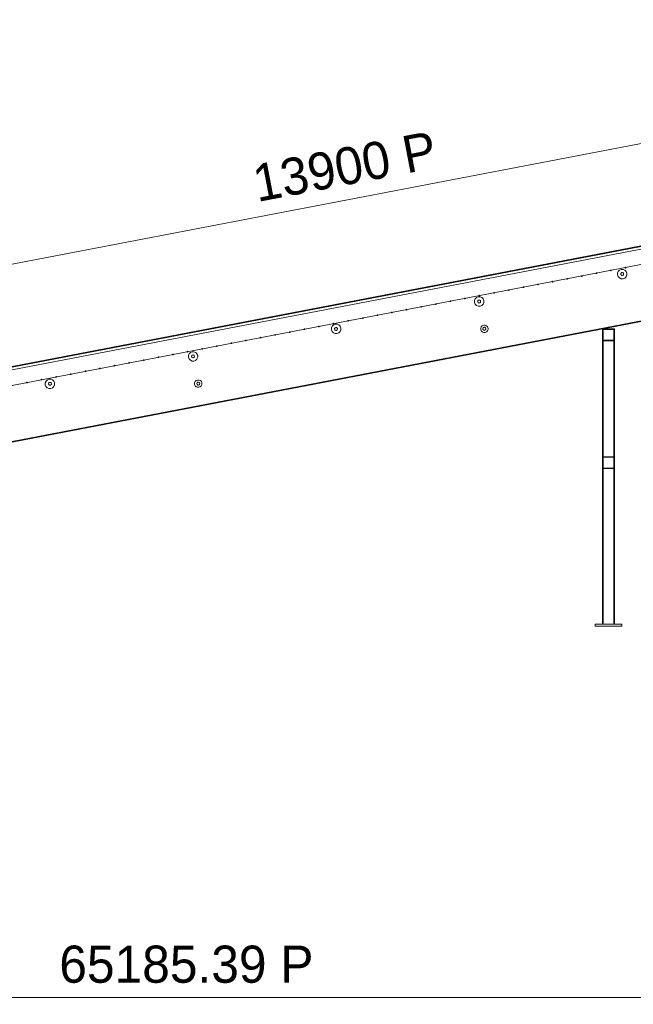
# Model space of a CAD drawing. Header units: millimetres. Extents: x -4395 to 65662, y -65530 to 6847.
# Tile 928 of 1034: x 32439 to 36567, y -2545 to 4080. Entities that reach past the tile are written whole.
import ezdxf

# ---------------------------------------------------------------- set-up
doc = ezdxf.new("R2010")
doc.units = ezdxf.units.MM
doc.layers.add('COTAS_P', color=1, linetype='Continuous', lineweight=0)
doc.layers.add('lateral_C03', color=7, linetype='Continuous', lineweight=0)
doc.dimstyles.new('R19_100', dxfattribs={"dimtxt": 250, "dimasz": 150, "dimexe": 150, "dimexo": 80, "dimgap": 100, "dimtad": 1, "dimtih": 1, "dimtoh": 1, "dimdsep": 46, "dimcen": 0.09, "dimadec": 0, "dimazin": 0, "dimtfac": 1, "dimtdec": 4, "dimtofl": 0, "dimtmove": 0, "dimatfit": 3, "dimfxl": 1, "dimtolj": 1, "dimtzin": 0, "dimarcsym": 0})

# ---------------------------------------------------------------- blocks, each defined once
blk = doc.blocks.new('DIM_R33_10')
at = {"layer": 'COTAS_P'}
for p, q in [((27230.5, 1444.9), (40881.6, 4063.8)), ((40881.6, 4063.8), (40725.8, 4079.7)), ((40881.6, 4063.8), (40742.7, 3991.3)), ((41051.1, 3179.9), (40881.6, 4063.8)), ((27230.5, 1444.9), (27369.3, 1517.3)), ((27400.1, 561), (27230.5, 1444.9)), ((27230.5, 1444.9), (27386.3, 1428.9))]:
    blk.add_line(p, q, dxfattribs=at)
blk.add_text('13900 P', height=250, rotation=10.86, dxfattribs=at).set_placement((34037.2, 2852.5))
blk = doc.blocks.new('DIM_R33_30')
at = {"layer": 'COTAS_P'}
for p, q in [((112.7, 0), (112.7, -2500)), ((65298.1, 0), (65298.1, -2500)), ((112.7, -2500), (262.7, -2455)), ((112.7, -2500), (65298.1, -2500)), ((112.7, -2500), (262.7, -2545)), ((65298.1, -2500), (65148.1, -2455)), ((65298.1, -2500), (65148.1, -2545))]:
    blk.add_line(p, q, dxfattribs=at)
blk.add_text('65185.39 P', height=250, dxfattribs=at).set_placement((32705.4, -2400))

msp = doc.modelspace()

# ---------------------------------------------------------------- linework, layer by layer
at = {"layer": 'lateral_C03'}
for p, q in [((27259.655, 762.147), (41107.13, 3418.726)), ((27260.408, 758.219), (41107.884, 3414.798)), ((27391.471, 765.035), (40890.305, 3354.728)), ((27410.689, 664.861), (40909.523, 3254.555)), ((27353.106, 275.03), (41200.582, 2931.609)), ((27353.86, 271.102), (41201.335, 2927.681)), ((36414.39, 2393.983), (36414.004, 2392.109)), ((36414.004, 2392.109), (36415.056, 2390.511)), ((36415.988, 2395.035), (36414.39, 2393.983)), ((36415.056, 2390.511), (36416.93, 2390.125)), ((36417.862, 2394.649), (36415.988, 2395.035)), ((36416.93, 2390.125), (36418.528, 2391.177)), ((36418.914, 2393.051), (36417.862, 2394.649)), ((36418.528, 2391.177), (36418.914, 2393.051)), ((36465.879, 2386.408), (36461.023, 2374.905)), ((36474.768, 2395.176), (36465.879, 2386.408)), ((36486.336, 2399.876), (36474.768, 2395.176)), ((36498.821, 2399.791), (36486.336, 2399.876)), ((36510.324, 2394.934), (36498.821, 2399.791)), ((36519.092, 2386.046), (36510.324, 2394.934)), ((36512.599, 2412.824), (36512.213, 2410.95)), ((36512.213, 2410.95), (36513.265, 2409.352)), ((36514.197, 2413.876), (36512.599, 2412.824)), ((36513.265, 2409.352), (36515.139, 2408.966)), ((36516.071, 2413.49), (36514.197, 2413.876)), ((36515.139, 2408.966), (36516.737, 2410.018)), ((36517.123, 2411.892), (36516.071, 2413.49)), ((36516.737, 2410.018), (36517.123, 2411.892)), ((36523.792, 2374.478), (36519.092, 2386.046)), ((36023.152, 2319.671), (36021.554, 2318.619)), ((36025.026, 2319.285), (36023.152, 2319.671)), ((36026.078, 2317.687), (36025.026, 2319.285)), ((36119.763, 2337.46), (36119.377, 2335.586)), ((36119.377, 2335.586), (36120.429, 2333.988)), ((36121.361, 2338.512), (36119.763, 2337.46)), ((36120.429, 2333.988), (36122.303, 2333.602)), ((36123.235, 2338.126), (36121.361, 2338.512)), ((36122.303, 2333.602), (36123.901, 2334.654)), ((36124.287, 2336.528), (36123.235, 2338.126)), ((36123.901, 2334.654), (36124.287, 2336.528)), ((36217.972, 2356.301), (36217.586, 2354.427)), ((36217.586, 2354.427), (36218.638, 2352.829)), ((36219.57, 2357.353), (36217.972, 2356.301)), ((36218.638, 2352.829), (36220.512, 2352.443)), ((36221.444, 2356.967), (36219.57, 2357.353)), ((36220.512, 2352.443), (36222.11, 2353.495)), ((36222.496, 2355.369), (36221.444, 2356.967)), ((36222.11, 2353.495), (36222.496, 2355.369)), ((36316.181, 2375.142), (36315.795, 2373.268)), ((36315.795, 2373.268), (36316.847, 2371.67)), ((36317.779, 2376.194), (36316.181, 2375.142)), ((36316.847, 2371.67), (36318.721, 2371.284)), ((36319.653, 2375.808), (36317.779, 2376.194)), ((36318.721, 2371.284), (36320.319, 2372.336)), ((36320.705, 2374.21), (36319.653, 2375.808)), ((36320.319, 2372.336), (36320.705, 2374.21)), ((36461.023, 2374.905), (36460.938, 2362.42)), ((36460.938, 2362.42), (36465.637, 2350.852)), ((36465.637, 2350.852), (36474.406, 2341.964)), ((36474.406, 2341.964), (36485.909, 2337.107)), ((36482.571, 2370.467), (36482.544, 2366.565)), ((36482.544, 2366.565), (36484.013, 2362.95)), ((36484.088, 2374.061), (36482.571, 2370.467)), ((36484.013, 2362.95), (36486.753, 2360.172)), ((36486.866, 2376.801), (36484.088, 2374.061)), ((36485.909, 2337.107), (36498.394, 2337.022)), ((36486.753, 2360.172), (36490.347, 2358.655)), ((36490.481, 2378.27), (36486.866, 2376.801)), ((36490.347, 2358.655), (36494.249, 2358.628)), ((36494.383, 2378.243), (36490.481, 2378.27)), ((36494.249, 2358.628), (36497.864, 2360.097)), ((36497.977, 2376.726), (36494.383, 2378.243)), ((36497.864, 2360.097), (36500.642, 2362.837)), ((36500.717, 2373.948), (36497.977, 2376.726)), ((36498.394, 2337.022), (36509.962, 2341.722)), ((36500.642, 2362.837), (36502.159, 2366.431)), ((36502.186, 2370.333), (36500.717, 2373.948)), ((36502.159, 2366.431), (36502.186, 2370.333)), ((36509.962, 2341.722), (36518.85, 2350.49)), ((36518.85, 2350.49), (36523.707, 2361.993)), ((36523.707, 2361.993), (36523.792, 2374.478)), ((35726.926, 2262.096), (35726.54, 2260.222)), ((35726.54, 2260.222), (35727.593, 2258.624)), ((35728.525, 2263.148), (35726.926, 2262.096)), ((35727.593, 2258.624), (35729.467, 2258.238)), ((35730.399, 2262.762), (35728.525, 2263.148)), ((35729.467, 2258.238), (35731.065, 2259.29)), ((35731.451, 2261.164), (35730.399, 2262.762)), ((35731.065, 2259.29), (35731.451, 2261.164)), ((35825.136, 2280.937), (35824.749, 2279.063)), ((35824.749, 2279.063), (35825.802, 2277.465)), ((35826.734, 2281.989), (35825.136, 2280.937)), ((35825.802, 2277.465), (35827.676, 2277.079)), ((35828.608, 2281.603), (35826.734, 2281.989)), ((35827.676, 2277.079), (35829.274, 2278.131)), ((35829.66, 2280.005), (35828.608, 2281.603)), ((35829.274, 2278.131), (35829.66, 2280.005)), ((35923.345, 2299.778), (35922.959, 2297.904)), ((35922.959, 2297.904), (35924.011, 2296.306)), ((35924.943, 2300.83), (35923.345, 2299.778)), ((35924.011, 2296.306), (35925.885, 2295.92)), ((35926.817, 2300.444), (35924.943, 2300.83)), ((35925.885, 2295.92), (35927.483, 2296.972)), ((35927.869, 2298.846), (35926.817, 2300.444)), ((35927.483, 2296.972), (35927.869, 2298.846)), ((36021.554, 2318.619), (36021.168, 2316.745)), ((36021.168, 2316.745), (36022.22, 2315.147)), ((36022.22, 2315.147), (36024.094, 2314.761)), ((36024.094, 2314.761), (36025.692, 2315.813)), ((36025.692, 2315.813), (36026.078, 2317.687)), ((35334.09, 2186.732), (35333.704, 2184.858)), ((35335.688, 2187.784), (35334.09, 2186.732)), ((35337.562, 2187.398), (35335.688, 2187.784)), ((35338.615, 2185.8), (35337.562, 2187.398)), ((35432.299, 2205.573), (35431.913, 2203.699)), ((35431.913, 2203.699), (35432.965, 2202.101)), ((35433.897, 2206.625), (35432.299, 2205.573)), ((35432.965, 2202.101), (35434.84, 2201.715)), ((35435.772, 2206.239), (35433.897, 2206.625)), ((35434.84, 2201.715), (35436.438, 2202.767)), ((35436.824, 2204.641), (35435.772, 2206.239)), ((35436.438, 2202.767), (35436.824, 2204.641)), ((35498.574, 2190.264), (35498.489, 2177.778)), ((35503.431, 2201.766), (35498.574, 2190.264)), ((35512.319, 2210.535), (35503.431, 2201.766)), ((35523.887, 2215.234), (35512.319, 2210.535)), ((35521.64, 2189.42), (35520.122, 2185.825)), ((35524.417, 2192.16), (35521.64, 2189.42)), ((35536.373, 2215.149), (35523.887, 2215.234)), ((35528.032, 2193.628), (35524.417, 2192.16)), ((35531.934, 2193.602), (35528.032, 2193.628)), ((35530.508, 2224.414), (35530.122, 2222.54)), ((35530.122, 2222.54), (35531.175, 2220.942)), ((35532.107, 2225.466), (35530.508, 2224.414)), ((35531.175, 2220.942), (35533.049, 2220.556)), ((35535.528, 2192.084), (35531.934, 2193.602)), ((35533.981, 2225.08), (35532.107, 2225.466)), ((35533.049, 2220.556), (35534.647, 2221.608)), ((35535.033, 2223.482), (35533.981, 2225.08)), ((35534.647, 2221.608), (35535.033, 2223.482)), ((35538.269, 2189.306), (35535.528, 2192.084)), ((35547.875, 2210.293), (35536.373, 2215.149)), ((35539.737, 2185.691), (35538.269, 2189.306)), ((35556.644, 2201.404), (35547.875, 2210.293)), ((35561.343, 2189.836), (35556.644, 2201.404)), ((35561.258, 2177.351), (35561.343, 2189.836)), ((35628.717, 2243.255), (35628.331, 2241.381)), ((35628.331, 2241.381), (35629.384, 2239.783)), ((35630.316, 2244.307), (35628.717, 2243.255)), ((35629.384, 2239.783), (35631.258, 2239.397)), ((35632.19, 2243.921), (35630.316, 2244.307)), ((35631.258, 2239.397), (35632.856, 2240.449)), ((35633.242, 2242.323), (35632.19, 2243.921)), ((35632.856, 2240.449), (35633.242, 2242.323)), ((35039.463, 2130.209), (35039.077, 2128.335)), ((35039.077, 2128.335), (35040.129, 2126.737)), ((35041.061, 2131.261), (35039.463, 2130.209)), ((35040.129, 2126.737), (35042.003, 2126.351)), ((35042.935, 2130.875), (35041.061, 2131.261)), ((35042.003, 2126.351), (35043.601, 2127.403)), ((35043.988, 2129.277), (35042.935, 2130.875)), ((35043.601, 2127.403), (35043.988, 2129.277)), ((35137.672, 2149.05), (35137.286, 2147.176)), ((35137.286, 2147.176), (35138.338, 2145.578)), ((35139.27, 2150.102), (35137.672, 2149.05)), ((35138.338, 2145.578), (35140.212, 2145.192)), ((35141.144, 2149.716), (35139.27, 2150.102)), ((35140.212, 2145.192), (35141.811, 2146.244)), ((35142.197, 2148.118), (35141.144, 2149.716)), ((35141.811, 2146.244), (35142.197, 2148.118)), ((35235.881, 2167.891), (35235.495, 2166.017)), ((35235.495, 2166.017), (35236.547, 2164.419)), ((35237.479, 2168.943), (35235.881, 2167.891)), ((35236.547, 2164.419), (35238.421, 2164.033)), ((35239.353, 2168.557), (35237.479, 2168.943)), ((35238.421, 2164.033), (35240.02, 2165.085)), ((35240.406, 2166.959), (35239.353, 2168.557)), ((35240.02, 2165.085), (35240.406, 2166.959)), ((35333.704, 2184.858), (35334.756, 2183.26)), ((35334.756, 2183.26), (35336.63, 2182.874)), ((35336.63, 2182.874), (35338.229, 2183.926)), ((35338.229, 2183.926), (35338.615, 2185.8)), ((35498.489, 2177.778), (35503.189, 2166.211)), ((35503.189, 2166.211), (35511.957, 2157.322)), ((35511.957, 2157.322), (35523.46, 2152.465)), ((35520.122, 2185.825), (35520.095, 2181.923)), ((35520.095, 2181.923), (35521.564, 2178.308)), ((35521.564, 2178.308), (35524.304, 2175.531)), ((35523.46, 2152.465), (35535.945, 2152.38)), ((35524.304, 2175.531), (35527.899, 2174.013)), ((35527.899, 2174.013), (35531.8, 2173.986)), ((35531.8, 2173.986), (35535.415, 2175.455)), ((35535.415, 2175.455), (35538.193, 2178.195)), ((35535.945, 2152.38), (35547.513, 2157.08)), ((35538.193, 2178.195), (35539.711, 2181.79)), ((35539.711, 2181.79), (35539.737, 2185.691)), ((35547.513, 2157.08), (35556.402, 2165.848)), ((35556.402, 2165.848), (35561.258, 2177.351)), ((34646.627, 2054.845), (34646.241, 2052.971)), ((34648.225, 2055.897), (34646.627, 2054.845)), ((34650.099, 2055.511), (34648.225, 2055.897)), ((34651.151, 2053.913), (34650.099, 2055.511)), ((34650.765, 2052.039), (34651.151, 2053.913)), ((34744.836, 2073.686), (34744.45, 2071.812)), ((34744.45, 2071.812), (34745.502, 2070.214)), ((34746.434, 2074.738), (34744.836, 2073.686)), ((34745.502, 2070.214), (34747.376, 2069.828)), ((34748.308, 2074.352), (34746.434, 2074.738)), ((34747.376, 2069.828), (34748.974, 2070.88)), ((34749.36, 2072.754), (34748.308, 2074.352)), ((34748.974, 2070.88), (34749.36, 2072.754)), ((34843.045, 2092.527), (34842.659, 2090.653)), ((34842.659, 2090.653), (34843.711, 2089.055)), ((34844.643, 2093.579), (34843.045, 2092.527)), ((34843.711, 2089.055), (34845.585, 2088.669)), ((34846.517, 2093.193), (34844.643, 2093.579)), ((34845.585, 2088.669), (34847.183, 2089.721)), ((34847.569, 2091.595), (34846.517, 2093.193)), ((34847.183, 2089.721), (34847.569, 2091.595)), ((34941.254, 2111.368), (34940.868, 2109.494)), ((34940.868, 2109.494), (34941.92, 2107.896)), ((34942.852, 2112.42), (34941.254, 2111.368)), ((34941.92, 2107.896), (34943.794, 2107.51)), ((34944.726, 2112.034), (34942.852, 2112.42)), ((34943.794, 2107.51), (34945.392, 2108.562)), ((34945.778, 2110.436), (34944.726, 2112.034)), ((34945.392, 2108.562), (34945.778, 2110.436)), ((34352, 1998.322), (34351.614, 1996.448)), ((34351.614, 1996.448), (34352.666, 1994.85)), ((34353.598, 1999.374), (34352, 1998.322)), ((34352.666, 1994.85), (34354.54, 1994.464)), ((34355.472, 1998.988), (34353.598, 1999.374)), ((34354.54, 1994.464), (34356.138, 1995.516)), ((34356.524, 1997.39), (34355.472, 1998.988)), ((34356.138, 1995.516), (34356.524, 1997.39)), ((34450.209, 2017.163), (34449.823, 2015.289)), ((34449.823, 2015.289), (34450.875, 2013.691)), ((34451.807, 2018.215), (34450.209, 2017.163)), ((34450.875, 2013.691), (34452.749, 2013.305)), ((34453.681, 2017.829), (34451.807, 2018.215)), ((34452.749, 2013.305), (34454.347, 2014.357)), ((34454.733, 2016.231), (34453.681, 2017.829)), ((34454.347, 2014.357), (34454.733, 2016.231)), ((34536.126, 2005.622), (34536.041, 1993.137)), ((34536.041, 1993.137), (34540.74, 1981.569)), ((34540.982, 2017.125), (34536.126, 2005.622)), ((34549.871, 2025.893), (34540.982, 2017.125)), ((34548.418, 2036.004), (34548.032, 2034.13)), ((34548.032, 2034.13), (34549.084, 2032.532)), ((34550.016, 2037.056), (34548.418, 2036.004)), ((34549.084, 2032.532), (34550.958, 2032.146)), ((34561.438, 2030.593), (34549.871, 2025.893)), ((34551.89, 2036.67), (34550.016, 2037.056)), ((34550.958, 2032.146), (34552.556, 2033.198)), ((34552.942, 2035.072), (34551.89, 2036.67)), ((34552.556, 2033.198), (34552.942, 2035.072)), ((34557.673, 2001.183), (34557.647, 1997.282)), ((34557.647, 1997.282), (34559.115, 1993.667)), ((34559.191, 2004.778), (34557.673, 2001.183)), ((34559.115, 1993.667), (34561.855, 1990.889)), ((34561.969, 2007.518), (34559.191, 2004.778)), ((34573.924, 2030.508), (34561.438, 2030.593)), ((34561.855, 1990.889), (34565.45, 1989.371)), ((34565.583, 2008.987), (34561.969, 2007.518)), ((34565.45, 1989.371), (34569.352, 1989.345)), ((34569.485, 2008.96), (34565.583, 2008.987)), ((34569.352, 1989.345), (34572.967, 1990.813)), ((34573.08, 2007.442), (34569.485, 2008.96)), ((34572.967, 1990.813), (34575.744, 1993.554)), ((34575.82, 2004.665), (34573.08, 2007.442)), ((34585.426, 2025.651), (34573.924, 2030.508)), ((34575.744, 1993.554), (34577.262, 1997.148)), ((34577.288, 2001.05), (34575.82, 2004.665)), ((34577.262, 1997.148), (34577.288, 2001.05)), ((34594.195, 2016.762), (34585.426, 2025.651)), ((34593.953, 1981.207), (34598.809, 1992.709)), ((34598.894, 2005.195), (34594.195, 2016.762)), ((34598.809, 1992.709), (34598.894, 2005.195)), ((34646.241, 2052.971), (34647.293, 2051.373)), ((34647.293, 2051.373), (34649.167, 2050.987)), ((34649.167, 2050.987), (34650.765, 2052.039)), ((35540.663, 2005.2), (35540.597, 1995.446)), ((35540.597, 1995.446), (35544.268, 1986.409)), ((35544.457, 2014.187), (35540.663, 2005.2)), ((35551.401, 2021.037), (35544.457, 2014.187)), ((35560.439, 2024.709), (35551.401, 2021.037)), ((35555.355, 2002.174), (35555.328, 1998.272)), ((35555.328, 1998.272), (35556.797, 1994.657)), ((35556.872, 2005.769), (35555.355, 2002.174)), ((35556.797, 1994.657), (35559.537, 1991.88)), ((35559.65, 2008.509), (35556.872, 2005.769)), ((35559.537, 1991.88), (35563.131, 1990.362)), ((35563.265, 2009.977), (35559.65, 2008.509)), ((35570.193, 2024.642), (35560.439, 2024.709)), ((35563.131, 1990.362), (35567.033, 1990.336)), ((35567.166, 2009.951), (35563.265, 2009.977)), ((35567.033, 1990.336), (35570.648, 1991.804)), ((35570.761, 2008.433), (35567.166, 2009.951)), ((35579.179, 2020.848), (35570.193, 2024.642)), ((35570.648, 1991.804), (35573.426, 1994.544)), ((35573.501, 2005.655), (35570.761, 2008.433)), ((35573.426, 1994.544), (35574.943, 1998.139)), ((35574.97, 2002.041), (35573.501, 2005.655)), ((35574.943, 1998.139), (35574.97, 2002.041)), ((35586.03, 2013.904), (35579.179, 2020.848)), ((35585.841, 1986.126), (35589.635, 1995.112)), ((35589.701, 2004.867), (35586.03, 2013.904)), ((35589.635, 1995.112), (35589.701, 2004.867)), ((36440.067, 1998.905), (36360.067, 1998.905)), ((36364.067, 1994.905), (36360.067, 1998.905)), ((36360.067, 1998.905), (36360.067, 1918.905)), ((36436.067, 1994.905), (36364.067, 1994.905)), ((36364.067, 1994.905), (36364.067, 1922.905)), ((36436.067, 1994.905), (36440.067, 1998.905)), ((36436.067, 1922.905), (36436.067, 1994.905)), ((36440.067, 1918.905), (36440.067, 1998.905)), ((33959.164, 1922.958), (33958.778, 1921.084)), ((33960.762, 1924.01), (33959.164, 1922.958)), ((33962.636, 1923.624), (33960.762, 1924.01)), ((33963.688, 1922.026), (33962.636, 1923.624)), ((33963.302, 1920.152), (33963.688, 1922.026)), ((34057.373, 1941.799), (34056.987, 1939.925)), ((34056.987, 1939.925), (34058.039, 1938.327)), ((34058.971, 1942.851), (34057.373, 1941.799)), ((34058.039, 1938.327), (34059.913, 1937.941)), ((34060.845, 1942.465), (34058.971, 1942.851)), ((34059.913, 1937.941), (34061.511, 1938.993)), ((34061.897, 1940.867), (34060.845, 1942.465)), ((34061.511, 1938.993), (34061.897, 1940.867)), ((34155.582, 1960.64), (34155.196, 1958.766)), ((34155.196, 1958.766), (34156.248, 1957.168)), ((34157.18, 1961.692), (34155.582, 1960.64)), ((34156.248, 1957.168), (34158.122, 1956.782)), ((34159.054, 1961.306), (34157.18, 1961.692)), ((34158.122, 1956.782), (34159.72, 1957.834)), ((34160.106, 1959.708), (34159.054, 1961.306)), ((34159.72, 1957.834), (34160.106, 1959.708)), ((34253.791, 1979.481), (34253.405, 1977.607)), ((34253.405, 1977.607), (34254.457, 1976.009)), ((34255.389, 1980.533), (34253.791, 1979.481)), ((34254.457, 1976.009), (34256.331, 1975.623)), ((34257.263, 1980.147), (34255.389, 1980.533)), ((34256.331, 1975.623), (34257.929, 1976.675)), ((34258.315, 1978.549), (34257.263, 1980.147)), ((34257.929, 1976.675), (34258.315, 1978.549)), ((34540.74, 1981.569), (34549.509, 1972.68)), ((34549.509, 1972.68), (34561.011, 1967.824)), ((34561.011, 1967.824), (34573.497, 1967.739)), ((34573.497, 1967.739), (34585.064, 1972.438)), ((34585.064, 1972.438), (34593.953, 1981.207)), ((35544.268, 1986.409), (35551.118, 1979.465)), ((35551.118, 1979.465), (35560.105, 1975.671)), ((35560.105, 1975.671), (35569.859, 1975.604)), ((35569.859, 1975.604), (35578.896, 1979.276)), ((35578.896, 1979.276), (35585.841, 1986.126)), ((36360.067, 1918.905), (36364.067, 1922.905)), ((36364.067, 1922.905), (36436.067, 1922.905)), ((36436.067, 1922.905), (36440.067, 1918.905)), ((33664.536, 1866.435), (33664.15, 1864.561)), ((33664.15, 1864.561), (33665.203, 1862.963)), ((33666.135, 1867.487), (33664.536, 1866.435)), ((33665.203, 1862.963), (33667.077, 1862.577)), ((33668.009, 1867.101), (33666.135, 1867.487)), ((33667.077, 1862.577), (33668.675, 1863.629)), ((33669.061, 1865.503), (33668.009, 1867.101)), ((33668.675, 1863.629), (33669.061, 1865.503)), ((33762.745, 1885.276), (33762.359, 1883.402)), ((33762.359, 1883.402), (33763.412, 1881.804)), ((33764.344, 1886.328), (33762.745, 1885.276)), ((33763.412, 1881.804), (33765.286, 1881.418)), ((33766.218, 1885.942), (33764.344, 1886.328)), ((33765.286, 1881.418), (33766.884, 1882.47)), ((33767.27, 1884.344), (33766.218, 1885.942)), ((33766.884, 1882.47), (33767.27, 1884.344)), ((33860.955, 1904.117), (33860.568, 1902.243)), ((33860.568, 1902.243), (33861.621, 1900.645)), ((33862.553, 1905.169), (33860.955, 1904.117)), ((33861.621, 1900.645), (33863.495, 1900.259)), ((33864.427, 1904.783), (33862.553, 1905.169)), ((33863.495, 1900.259), (33865.093, 1901.311)), ((33865.479, 1903.185), (33864.427, 1904.783)), ((33865.093, 1901.311), (33865.479, 1903.185)), ((33958.778, 1921.084), (33959.83, 1919.486)), ((33959.83, 1919.486), (33961.704, 1919.1)), ((33961.704, 1919.1), (33963.302, 1920.152)), ((36440.067, 1918.905), (36360.067, 1918.905)), ((36360.067, 1918.905), (36360.067, 12)), ((36364.067, 1918.905), (36360.067, 1918.905)), ((36364.067, 12), (36364.067, 1918.905)), ((36364.067, 1918.905), (36436.067, 1918.905)), ((36436.067, 1918.905), (36436.067, 12)), ((36440.067, 1918.905), (36436.067, 1918.905)), ((36440.067, 12), (36440.067, 1918.905)), ((33271.7, 1791.071), (33271.314, 1789.197)), ((33271.314, 1789.197), (33272.366, 1787.599)), ((33273.298, 1792.123), (33271.7, 1791.071)), ((33275.172, 1791.737), (33273.298, 1792.123)), ((33276.225, 1790.139), (33275.172, 1791.737)), ((33275.839, 1788.265), (33276.225, 1790.139)), ((33369.909, 1809.912), (33369.523, 1808.038)), ((33369.523, 1808.038), (33370.575, 1806.44)), ((33371.507, 1810.964), (33369.909, 1809.912)), ((33370.575, 1806.44), (33372.449, 1806.054)), ((33373.382, 1810.578), (33371.507, 1810.964)), ((33372.449, 1806.054), (33374.048, 1807.106)), ((33374.434, 1808.98), (33373.382, 1810.578)), ((33374.048, 1807.106), (33374.434, 1808.98)), ((33468.118, 1828.753), (33467.732, 1826.879)), ((33467.732, 1826.879), (33468.784, 1825.281)), ((33469.716, 1829.805), (33468.118, 1828.753)), ((33468.784, 1825.281), (33470.659, 1824.895)), ((33471.591, 1829.419), (33469.716, 1829.805)), ((33470.659, 1824.895), (33472.257, 1825.947)), ((33472.643, 1827.821), (33471.591, 1829.419)), ((33472.257, 1825.947), (33472.643, 1827.821)), ((33566.327, 1847.594), (33565.941, 1845.72)), ((33565.941, 1845.72), (33566.994, 1844.122)), ((33567.926, 1848.646), (33566.327, 1847.594)), ((33566.994, 1844.122), (33568.868, 1843.736)), ((33569.8, 1848.26), (33567.926, 1848.646)), ((33568.868, 1843.736), (33570.466, 1844.788)), ((33570.852, 1846.662), (33569.8, 1848.26)), ((33570.466, 1844.788), (33570.852, 1846.662)), ((33573.677, 1820.98), (33573.592, 1808.495)), ((33573.592, 1808.495), (33578.291, 1796.927)), ((33578.533, 1832.483), (33573.677, 1820.98)), ((33578.291, 1796.927), (33587.06, 1788.039)), ((33587.422, 1841.251), (33578.533, 1832.483)), ((33598.99, 1845.951), (33587.422, 1841.251)), ((33595.225, 1816.542), (33595.198, 1812.64)), ((33595.198, 1812.64), (33596.667, 1809.025)), ((33596.742, 1820.136), (33595.225, 1816.542)), ((33596.667, 1809.025), (33599.407, 1806.247)), ((33599.52, 1822.876), (33596.742, 1820.136)), ((33611.475, 1845.866), (33598.99, 1845.951)), ((33599.407, 1806.247), (33603.001, 1804.73)), ((33603.135, 1824.345), (33599.52, 1822.876)), ((33603.001, 1804.73), (33606.903, 1804.703)), ((33607.036, 1824.318), (33603.135, 1824.345)), ((33606.903, 1804.703), (33610.518, 1806.172)), ((33610.631, 1822.801), (33607.036, 1824.318)), ((33610.518, 1806.172), (33613.296, 1808.912)), ((33613.371, 1820.023), (33610.631, 1822.801)), ((33622.978, 1841.009), (33611.475, 1845.866)), ((33613.296, 1808.912), (33614.813, 1812.506)), ((33614.84, 1816.408), (33613.371, 1820.023)), ((33614.813, 1812.506), (33614.84, 1816.408)), ((33622.616, 1787.797), (33631.504, 1796.565)), ((33631.746, 1832.121), (33622.978, 1841.009)), ((33631.504, 1796.565), (33636.361, 1808.068)), ((33636.446, 1820.553), (33631.746, 1832.121)), ((33636.361, 1808.068), (33636.446, 1820.553)), ((32977.073, 1734.548), (32976.687, 1732.674)), ((32976.687, 1732.674), (32977.739, 1731.076)), ((32978.671, 1735.6), (32977.073, 1734.548)), ((32977.739, 1731.076), (32979.613, 1730.69)), ((32980.545, 1735.214), (32978.671, 1735.6)), ((32979.613, 1730.69), (32981.211, 1731.742)), ((32981.598, 1733.616), (32980.545, 1735.214)), ((32981.211, 1731.742), (32981.598, 1733.616)), ((33075.282, 1753.389), (33074.896, 1751.515)), ((33074.896, 1751.515), (33075.948, 1749.917)), ((33076.88, 1754.441), (33075.282, 1753.389)), ((33075.948, 1749.917), (33077.822, 1749.531)), ((33078.754, 1754.055), (33076.88, 1754.441)), ((33077.822, 1749.531), (33079.42, 1750.583)), ((33079.807, 1752.457), (33078.754, 1754.055)), ((33079.42, 1750.583), (33079.807, 1752.457)), ((33173.491, 1772.23), (33173.105, 1770.356)), ((33173.105, 1770.356), (33174.157, 1768.758)), ((33175.089, 1773.282), (33173.491, 1772.23)), ((33174.157, 1768.758), (33176.031, 1768.372)), ((33176.963, 1772.896), (33175.089, 1773.282)), ((33176.031, 1768.372), (33177.63, 1769.424)), ((33178.016, 1771.298), (33176.963, 1772.896)), ((33177.63, 1769.424), (33178.016, 1771.298)), ((33272.366, 1787.599), (33274.24, 1787.213)), ((33274.24, 1787.213), (33275.839, 1788.265)), ((33587.06, 1788.039), (33598.562, 1783.182)), ((33598.562, 1783.182), (33611.048, 1783.097)), ((33611.048, 1783.097), (33622.616, 1787.797)), ((32584.237, 1659.184), (32583.851, 1657.31)), ((32583.851, 1657.31), (32584.903, 1655.712)), ((32585.835, 1660.237), (32584.237, 1659.184)), ((32587.709, 1659.85), (32585.835, 1660.237)), ((32586.777, 1655.326), (32588.375, 1656.378)), ((32588.761, 1658.252), (32587.709, 1659.85)), ((32588.375, 1656.378), (32588.761, 1658.252)), ((32624.973, 1656.61), (32616.085, 1647.841)), ((32636.541, 1661.309), (32624.973, 1656.61)), ((32649.027, 1661.224), (32636.541, 1661.309)), ((32660.529, 1656.368), (32649.027, 1661.224)), ((32669.298, 1647.479), (32660.529, 1656.368)), ((32682.446, 1678.025), (32682.06, 1676.151)), ((32682.06, 1676.151), (32683.112, 1674.553)), ((32684.044, 1679.078), (32682.446, 1678.025)), ((32683.112, 1674.553), (32684.986, 1674.167)), ((32685.918, 1678.691), (32684.044, 1679.078)), ((32684.986, 1674.167), (32686.584, 1675.219)), ((32686.97, 1677.093), (32685.918, 1678.691)), ((32686.584, 1675.219), (32686.97, 1677.093)), ((32780.655, 1696.866), (32780.269, 1694.992)), ((32780.269, 1694.992), (32781.321, 1693.394)), ((32782.253, 1697.919), (32780.655, 1696.866)), ((32781.321, 1693.394), (32783.195, 1693.008)), ((32784.127, 1697.532), (32782.253, 1697.919)), ((32783.195, 1693.008), (32784.793, 1694.06)), ((32785.179, 1695.934), (32784.127, 1697.532)), ((32784.793, 1694.06), (32785.179, 1695.934)), ((32878.864, 1715.707), (32878.478, 1713.833)), ((32878.478, 1713.833), (32879.53, 1712.235)), ((32880.462, 1716.759), (32878.864, 1715.707)), ((32879.53, 1712.235), (32881.404, 1711.849)), ((32882.336, 1716.373), (32880.462, 1716.759)), ((32881.404, 1711.849), (32883.002, 1712.901)), ((32883.388, 1714.775), (32882.336, 1716.373)), ((32883.002, 1712.901), (32883.388, 1714.775)), ((32486.028, 1640.343), (32485.642, 1638.469)), ((32485.642, 1638.469), (32486.694, 1636.871)), ((32487.626, 1641.396), (32486.028, 1640.343)), ((32486.694, 1636.871), (32488.568, 1636.485)), ((32489.5, 1641.009), (32487.626, 1641.396)), ((32488.568, 1636.485), (32490.166, 1637.537)), ((32490.552, 1639.411), (32489.5, 1641.009)), ((32490.166, 1637.537), (32490.552, 1639.411)), ((32584.903, 1655.712), (32586.777, 1655.326)), ((32611.228, 1636.339), (32611.143, 1623.853)), ((32611.143, 1623.853), (32615.843, 1612.286)), ((32616.085, 1647.841), (32611.228, 1636.339)), ((32615.843, 1612.286), (32624.611, 1603.397)), ((32624.611, 1603.397), (32636.114, 1598.54)), ((32632.776, 1631.9), (32632.749, 1627.998)), ((32632.749, 1627.998), (32634.218, 1624.383)), ((32634.293, 1635.495), (32632.776, 1631.9)), ((32634.218, 1624.383), (32636.958, 1621.606)), ((32637.071, 1638.235), (32634.293, 1635.495)), ((32636.114, 1598.54), (32648.599, 1598.455)), ((32636.958, 1621.606), (32640.553, 1620.088)), ((32640.686, 1639.703), (32637.071, 1638.235)), ((32640.553, 1620.088), (32644.454, 1620.061)), ((32644.588, 1639.677), (32640.686, 1639.703)), ((32644.454, 1620.061), (32648.069, 1621.53)), ((32648.182, 1638.159), (32644.588, 1639.677)), ((32648.069, 1621.53), (32650.847, 1624.27)), ((32650.923, 1635.381), (32648.182, 1638.159)), ((32648.599, 1598.455), (32660.167, 1603.155)), ((32650.847, 1624.27), (32652.365, 1627.865)), ((32652.391, 1631.766), (32650.923, 1635.381)), ((32652.365, 1627.865), (32652.391, 1631.766)), ((32660.167, 1603.155), (32669.056, 1611.923)), ((32669.056, 1611.923), (32673.912, 1623.426)), ((32673.997, 1635.911), (32669.298, 1647.479)), ((32673.912, 1623.426), (32673.997, 1635.911)), ((33615.766, 1635.917), (33615.699, 1626.163)), ((33615.699, 1626.163), (33619.371, 1617.126)), ((33619.56, 1644.904), (33615.766, 1635.917)), ((33619.371, 1617.126), (33626.221, 1610.181)), ((33626.504, 1651.754), (33619.56, 1644.904)), ((33626.221, 1610.181), (33635.207, 1606.387)), ((33635.541, 1655.425), (33626.504, 1651.754)), ((33630.457, 1632.891), (33630.431, 1628.989)), ((33630.431, 1628.989), (33631.899, 1625.374)), ((33631.975, 1636.485), (33630.457, 1632.891)), ((33631.899, 1625.374), (33634.639, 1622.596)), ((33634.753, 1639.225), (33631.975, 1636.485)), ((33634.639, 1622.596), (33638.234, 1621.079)), ((33638.367, 1640.694), (33634.753, 1639.225)), ((33635.207, 1606.387), (33644.962, 1606.321)), ((33645.296, 1655.359), (33635.541, 1655.425)), ((33638.234, 1621.079), (33642.136, 1621.052)), ((33642.269, 1640.667), (33638.367, 1640.694)), ((33642.136, 1621.052), (33645.75, 1622.521)), ((33645.864, 1639.15), (33642.269, 1640.667)), ((33644.962, 1606.321), (33653.999, 1609.992)), ((33654.282, 1651.565), (33645.296, 1655.359)), ((33645.75, 1622.521), (33648.528, 1625.261)), ((33648.604, 1636.372), (33645.864, 1639.15)), ((33648.528, 1625.261), (33650.046, 1628.855)), ((33650.072, 1632.757), (33648.604, 1636.372)), ((33650.046, 1628.855), (33650.072, 1632.757)), ((33653.999, 1609.992), (33660.943, 1616.843)), ((33661.132, 1644.621), (33654.282, 1651.565)), ((33660.943, 1616.843), (33664.737, 1625.829)), ((33664.804, 1635.583), (33661.132, 1644.621)), ((33664.737, 1625.829), (33664.804, 1635.583)), ((36440.067, 1139.397), (36360.067, 1139.397)), ((36364.067, 1135.397), (36360.067, 1139.397)), ((36360.067, 1139.397), (36360.067, 1059.397)), ((36436.067, 1135.397), (36364.067, 1135.397)), ((36364.067, 1135.397), (36364.067, 1063.397)), ((36436.067, 1135.397), (36440.067, 1139.397)), ((36436.067, 1063.397), (36436.067, 1135.397)), ((36440.067, 1059.397), (36440.067, 1139.397)), ((36360.067, 1059.397), (36364.067, 1063.397)), ((36364.067, 1063.397), (36436.067, 1063.397)), ((36436.067, 1063.397), (36440.067, 1059.397)), ((36360.067, 1059.397), (36440.067, 1059.397)), ((36310.067, 12), (36490.067, 12)), ((36310.067, 12), (36310.067, 0)), ((36310.067, 0), (36490.067, 0)), ((36360.067, 12), (36440.067, 12)), ((36360.067, 12), (36364.067, 12)), ((36436.067, 12), (36364.067, 12)), ((36436.067, 12), (36440.067, 12)), ((36490.067, 0), (36490.067, 12))]:
    msp.add_line(p, q, dxfattribs=at)

# ---------------------------------------------------------------- dimensions: what is measured, and where the dimension line sits
at = {"layer": 'COTAS_P'}
for p1, p2, distance, picture, middle in [((27400.067, 561), (41051.125, 3179.897), 900, 'DIM_R33_10', (34056.027, 2754.33)), ((112.7, 0), (65298.0949, 0), -2500, 'DIM_R33_30', (32705.3975, -2500))]:
    dim = msp.add_aligned_dim(p1=p1, p2=p2, distance=distance, text='<> P', dimstyle='R19_100', dxfattribs=at)
    dim.commit()
    dim.dimension.update_dxf_attribs({"geometry": picture, "text_midpoint": middle})

doc.saveas('drawing.dxf')
